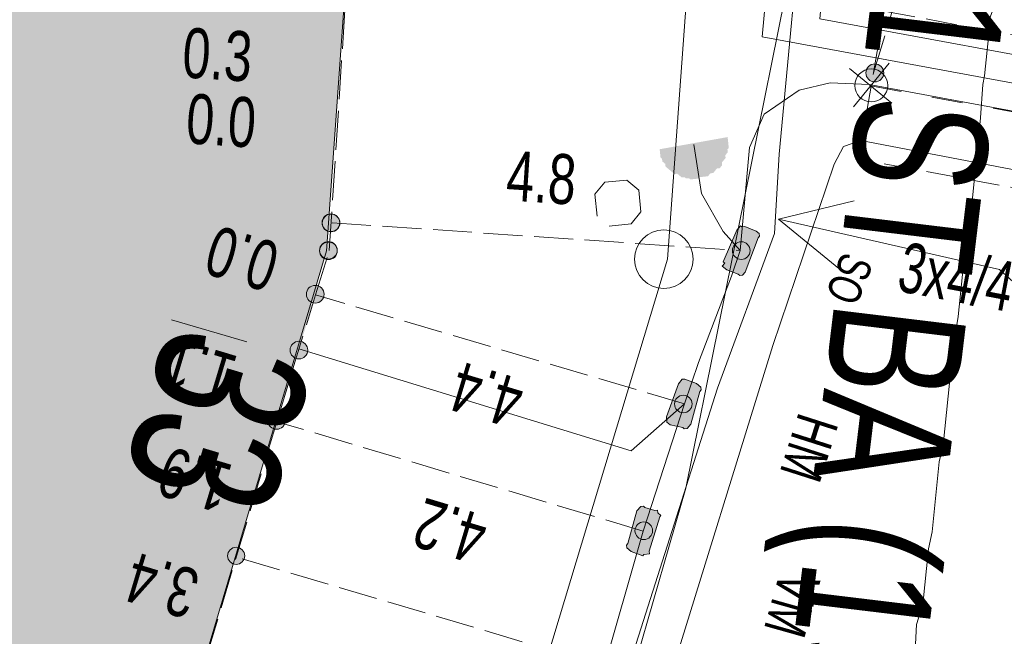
# Model space of a CAD drawing. Header units: metres. Extents: x -740 to 758, y -633 to 854.
# Tile 275 of 656: x -58.17 to -47.66, y -465.51 to -458.92. Entities that reach past the tile are written whole.
import ezdxf

# ---------------------------------------------------------------- set-up
doc = ezdxf.new("R2010")
doc.units = ezdxf.units.M
doc.header["$MEASUREMENT"] = 0
for name, pattern in [('333_125', [0.4576, 0.3328, -0.1248]), ('333_333', [0.6656, 0.3328, -0.3328]), ('416_125', [0.5408, 0.416, -0.1248])]:
    doc.linetypes.add(name, pattern=pattern)
for name, color, linetype in [('Gas.LOVION', 7, 'Continuous'), ('Grundkarte.LOVION', 7, 'Continuous'), ('Grundkarte_Text.LOVION', 7, 'Continuous'), ('Strom.LOVION', 7, 'Continuous'), ('StromBemass.LOVION', 7, 'Continuous'), ('Telko.LOVION', 7, 'Continuous')]:
    doc.layers.add(name, color=color, linetype=linetype)
doc.styles.add('ERSTELLTER_STIL_1', font='arial.ttf')

msp = doc.modelspace()

# ---------------------------------------------------------------- hatches: boundary and pattern name
at = {"layer": 'Grundkarte.LOVION', "linetype": 'Continuous', "lineweight": 18}
msp.add_hatch(color=9, dxfattribs=at).paths.add_polyline_path([(-65.772, -457.781), (-66.103, -457.725), (-67.878, -463.75), (-67.606, -463.812), (-68.387, -466.401), (-57.345, -469.607), (-54.898, -461.388), (-54.523, -456.149), (-65.032, -455.374)])
at = {"layer": 'Strom.LOVION', "linetype": 'Continuous', "lineweight": 13}
for points in [[(-50.613, -460.171), (-51.339, -460.301), (-51.33, -460.389), (-51.314, -460.402), (-51.311, -460.431), (-51.279, -460.458), (-51.276, -460.487), (-51.18, -460.566), (-51.151, -460.563), (-51.103, -460.603), (-51.073, -460.6), (-51.057, -460.613), (-51.028, -460.61), (-51.012, -460.624), (-50.924, -460.615), (-50.911, -460.599), (-50.823, -460.59), (-50.797, -460.558), (-50.767, -460.555), (-50.728, -460.507), (-50.698, -460.504), (-50.672, -460.472), (-50.675, -460.443), (-50.635, -460.395), (-50.638, -460.365), (-50.612, -460.333), (-50.615, -460.304), (-50.601, -460.288)], [(-50.515, -461.166), (-50.66, -461.505), (-50.644, -461.519), (-50.67, -461.551), (-50.622, -461.59), (-50.499, -461.637), (-50.483, -461.651), (-50.454, -461.648), (-50.427, -461.616), (-50.286, -461.247), (-50.273, -461.231), (-50.276, -461.202), (-50.308, -461.175), (-50.431, -461.128), (-50.46, -461.131), (-50.476, -461.118)], [(-55.35, -462.954), (-55.048, -461.964), (-55.262, -461.896), (-55.564, -462.886)], [(-51.138, -462.808), (-51.266, -463.161), (-51.261, -463.219), (-51.228, -463.246), (-51.092, -463.277), (-51.076, -463.29), (-51.047, -463.287), (-51.007, -463.239), (-50.909, -462.889), (-50.895, -462.873), (-50.898, -462.844), (-50.946, -462.804), (-51.069, -462.757), (-51.099, -462.76)], [(-51.582, -464.167), (-51.68, -464.516), (-51.694, -464.532), (-51.691, -464.562), (-51.643, -464.601), (-51.52, -464.648), (-51.507, -464.632), (-51.448, -464.627), (-51.451, -464.597), (-51.339, -464.232), (-51.326, -464.216), (-51.358, -464.189), (-51.361, -464.16), (-51.39, -464.163), (-51.497, -464.129), (-51.513, -464.116), (-51.542, -464.119)]]:
    msp.add_hatch(color=7, dxfattribs=at).paths.add_polyline_path(points)
at = {"layer": 'StromBemass.LOVION', "linetype": 'Continuous', "lineweight": 13}
for points in [[(-48.966, -459.547), (-48.959, -459.537), (-48.954, -459.526), (-48.949, -459.515), (-48.946, -459.503), (-48.945, -459.491), (-48.945, -459.479), (-48.946, -459.467), (-48.949, -459.455), (-48.954, -459.444), (-48.96, -459.434), (-48.967, -459.424), (-48.975, -459.415), (-48.984, -459.407), (-48.995, -459.401), (-49.006, -459.396), (-49.017, -459.392), (-49.029, -459.39), (-49.041, -459.389), (-49.053, -459.39), (-49.065, -459.392), (-49.076, -459.396), (-49.087, -459.401), (-49.097, -459.408), (-49.107, -459.416), (-49.115, -459.424), (-49.122, -459.434), (-49.128, -459.445), (-49.132, -459.456), (-49.135, -459.468), (-49.137, -459.48), (-49.137, -459.492), (-49.135, -459.504), (-49.132, -459.515), (-49.128, -459.527), (-49.122, -459.537), (-49.115, -459.547), (-49.106, -459.556), (-49.097, -459.563), (-49.087, -459.57), (-49.076, -459.575), (-49.064, -459.579), (-49.052, -459.581), (-49.04, -459.582), (-49.028, -459.581), (-49.016, -459.579), (-49.005, -459.575), (-48.994, -459.57), (-48.984, -459.563), (-48.975, -459.555)], [(-54.778, -461.147), (-54.771, -461.137), (-54.765, -461.127), (-54.761, -461.116), (-54.758, -461.104), (-54.757, -461.092), (-54.757, -461.081), (-54.758, -461.069), (-54.761, -461.057), (-54.766, -461.046), (-54.771, -461.036), (-54.778, -461.026), (-54.787, -461.018), (-54.796, -461.01), (-54.806, -461.004), (-54.817, -460.999), (-54.828, -460.995), (-54.84, -460.993), (-54.851, -460.992), (-54.863, -460.993), (-54.875, -460.995), (-54.886, -460.999), (-54.897, -461.004), (-54.907, -461.01), (-54.916, -461.018), (-54.924, -461.027), (-54.931, -461.036), (-54.937, -461.047), (-54.941, -461.058), (-54.944, -461.069), (-54.946, -461.081), (-54.946, -461.093), (-54.944, -461.105), (-54.941, -461.116), (-54.937, -461.127), (-54.931, -461.138), (-54.924, -461.147), (-54.916, -461.156), (-54.907, -461.164), (-54.897, -461.17), (-54.886, -461.175), (-54.874, -461.179), (-54.863, -461.181), (-54.851, -461.182), (-54.839, -461.181), (-54.827, -461.178), (-54.816, -461.175), (-54.805, -461.17), (-54.795, -461.163), (-54.786, -461.156)], [(-54.776, -461.149), (-54.769, -461.14), (-54.763, -461.129), (-54.759, -461.118), (-54.756, -461.107), (-54.754, -461.095), (-54.754, -461.083), (-54.756, -461.071), (-54.759, -461.06), (-54.763, -461.049), (-54.769, -461.038), (-54.776, -461.029), (-54.784, -461.02), (-54.794, -461.013), (-54.804, -461.006), (-54.814, -461.001), (-54.826, -460.998), (-54.837, -460.995), (-54.849, -460.995), (-54.861, -460.996), (-54.873, -460.998), (-54.884, -461.001), (-54.895, -461.007), (-54.905, -461.013), (-54.914, -461.021), (-54.922, -461.029), (-54.929, -461.039), (-54.935, -461.049), (-54.939, -461.06), (-54.942, -461.072), (-54.943, -461.084), (-54.943, -461.096), (-54.942, -461.107), (-54.939, -461.119), (-54.934, -461.13), (-54.929, -461.14), (-54.922, -461.15), (-54.914, -461.159), (-54.904, -461.166), (-54.894, -461.172), (-54.883, -461.177), (-54.872, -461.181), (-54.86, -461.183), (-54.849, -461.184), (-54.837, -461.183), (-54.825, -461.181), (-54.814, -461.177), (-54.803, -461.172), (-54.793, -461.166), (-54.784, -461.158)], [(-54.776, -461.149), (-54.769, -461.14), (-54.763, -461.129), (-54.759, -461.118), (-54.756, -461.107), (-54.754, -461.095), (-54.754, -461.083), (-54.756, -461.071), (-54.759, -461.06), (-54.763, -461.049), (-54.769, -461.038), (-54.776, -461.029), (-54.784, -461.02), (-54.794, -461.013), (-54.804, -461.006), (-54.814, -461.001), (-54.826, -460.998), (-54.837, -460.995), (-54.849, -460.995), (-54.861, -460.996), (-54.873, -460.998), (-54.884, -461.001), (-54.895, -461.007), (-54.905, -461.013), (-54.914, -461.021), (-54.922, -461.029), (-54.929, -461.039), (-54.935, -461.049), (-54.939, -461.06), (-54.942, -461.072), (-54.943, -461.084), (-54.943, -461.096), (-54.942, -461.107), (-54.939, -461.119), (-54.934, -461.13), (-54.929, -461.14), (-54.922, -461.15), (-54.914, -461.159), (-54.904, -461.166), (-54.894, -461.172), (-54.883, -461.177), (-54.872, -461.181), (-54.86, -461.183), (-54.849, -461.184), (-54.837, -461.183), (-54.825, -461.181), (-54.814, -461.177), (-54.803, -461.172), (-54.793, -461.166), (-54.784, -461.158)], [(-54.804, -461.442), (-54.798, -461.432), (-54.792, -461.422), (-54.788, -461.411), (-54.785, -461.4), (-54.783, -461.388), (-54.783, -461.376), (-54.785, -461.364), (-54.788, -461.353), (-54.792, -461.342), (-54.798, -461.332), (-54.805, -461.322), (-54.813, -461.314), (-54.822, -461.306), (-54.832, -461.3), (-54.843, -461.295), (-54.854, -461.291), (-54.866, -461.289), (-54.877, -461.288), (-54.889, -461.289), (-54.901, -461.291), (-54.912, -461.295), (-54.923, -461.3), (-54.933, -461.306), (-54.942, -461.314), (-54.95, -461.323), (-54.957, -461.332), (-54.962, -461.343), (-54.967, -461.354), (-54.969, -461.365), (-54.971, -461.377), (-54.971, -461.389), (-54.969, -461.4), (-54.966, -461.412), (-54.962, -461.423), (-54.956, -461.433), (-54.949, -461.442), (-54.941, -461.451), (-54.932, -461.459), (-54.922, -461.465), (-54.911, -461.47), (-54.9, -461.473), (-54.889, -461.476), (-54.877, -461.476), (-54.865, -461.476), (-54.853, -461.473), (-54.842, -461.47), (-54.832, -461.465), (-54.822, -461.458), (-54.813, -461.451)], [(-54.805, -461.447), (-54.798, -461.438), (-54.792, -461.427), (-54.788, -461.416), (-54.785, -461.405), (-54.783, -461.393), (-54.783, -461.381), (-54.785, -461.369), (-54.788, -461.358), (-54.792, -461.347), (-54.798, -461.337), (-54.805, -461.327), (-54.813, -461.319), (-54.822, -461.311), (-54.832, -461.305), (-54.843, -461.3), (-54.854, -461.296), (-54.866, -461.294), (-54.878, -461.293), (-54.89, -461.294), (-54.901, -461.296), (-54.912, -461.3), (-54.923, -461.305), (-54.933, -461.311), (-54.942, -461.319), (-54.95, -461.328), (-54.957, -461.337), (-54.963, -461.348), (-54.967, -461.359), (-54.97, -461.37), (-54.971, -461.382), (-54.971, -461.394), (-54.97, -461.405), (-54.967, -461.417), (-54.962, -461.428), (-54.957, -461.438), (-54.95, -461.448), (-54.942, -461.456), (-54.932, -461.464), (-54.922, -461.47), (-54.912, -461.475), (-54.901, -461.479), (-54.889, -461.481), (-54.877, -461.482), (-54.865, -461.481), (-54.854, -461.479), (-54.842, -461.475), (-54.832, -461.47), (-54.822, -461.463), (-54.813, -461.456)], [(-50.394, -461.445), (-50.387, -461.435), (-50.381, -461.425), (-50.377, -461.414), (-50.374, -461.402), (-50.372, -461.391), (-50.372, -461.379), (-50.374, -461.367), (-50.377, -461.356), (-50.381, -461.345), (-50.387, -461.334), (-50.394, -461.325), (-50.402, -461.316), (-50.411, -461.308), (-50.421, -461.302), (-50.432, -461.297), (-50.443, -461.293), (-50.455, -461.291), (-50.467, -461.291), (-50.479, -461.291), (-50.49, -461.294), (-50.502, -461.297), (-50.512, -461.302), (-50.522, -461.309), (-50.531, -461.316), (-50.54, -461.325), (-50.547, -461.335), (-50.552, -461.345), (-50.557, -461.356), (-50.559, -461.368), (-50.561, -461.379), (-50.561, -461.391), (-50.559, -461.403), (-50.556, -461.415), (-50.552, -461.426), (-50.546, -461.436), (-50.539, -461.446), (-50.531, -461.454), (-50.522, -461.462), (-50.512, -461.468), (-50.501, -461.473), (-50.49, -461.477), (-50.478, -461.479), (-50.466, -461.48), (-50.454, -461.479), (-50.443, -461.477), (-50.432, -461.473), (-50.421, -461.468), (-50.411, -461.461), (-50.402, -461.454)], [(-54.945, -461.911), (-54.938, -461.901), (-54.932, -461.891), (-54.928, -461.88), (-54.925, -461.868), (-54.924, -461.857), (-54.924, -461.845), (-54.925, -461.833), (-54.928, -461.821), (-54.933, -461.81), (-54.938, -461.8), (-54.945, -461.79), (-54.954, -461.782), (-54.963, -461.774), (-54.973, -461.768), (-54.984, -461.763), (-54.995, -461.759), (-55.007, -461.757), (-55.019, -461.756), (-55.03, -461.757), (-55.042, -461.759), (-55.053, -461.763), (-55.064, -461.768), (-55.074, -461.774), (-55.083, -461.782), (-55.092, -461.791), (-55.098, -461.8), (-55.104, -461.811), (-55.109, -461.822), (-55.111, -461.833), (-55.113, -461.845), (-55.113, -461.857), (-55.111, -461.869), (-55.108, -461.88), (-55.104, -461.891), (-55.098, -461.902), (-55.091, -461.912), (-55.083, -461.92), (-55.074, -461.928), (-55.064, -461.934), (-55.053, -461.939), (-55.042, -461.943), (-55.03, -461.945), (-55.018, -461.946), (-55.006, -461.945), (-54.994, -461.943), (-54.983, -461.939), (-54.972, -461.934), (-54.962, -461.927), (-54.953, -461.92)], [(-55.119, -462.508), (-55.112, -462.499), (-55.107, -462.488), (-55.102, -462.477), (-55.1, -462.466), (-55.098, -462.454), (-55.098, -462.442), (-55.1, -462.431), (-55.103, -462.419), (-55.107, -462.408), (-55.113, -462.398), (-55.12, -462.388), (-55.128, -462.38), (-55.137, -462.372), (-55.147, -462.366), (-55.158, -462.361), (-55.169, -462.357), (-55.181, -462.355), (-55.192, -462.354), (-55.204, -462.355), (-55.216, -462.357), (-55.227, -462.361), (-55.238, -462.366), (-55.248, -462.372), (-55.257, -462.38), (-55.265, -462.389), (-55.272, -462.398), (-55.278, -462.409), (-55.282, -462.42), (-55.285, -462.431), (-55.286, -462.443), (-55.286, -462.455), (-55.285, -462.466), (-55.282, -462.478), (-55.277, -462.489), (-55.272, -462.499), (-55.265, -462.509), (-55.256, -462.517), (-55.247, -462.525), (-55.237, -462.531), (-55.227, -462.536), (-55.215, -462.54), (-55.204, -462.542), (-55.192, -462.543), (-55.18, -462.542), (-55.168, -462.54), (-55.157, -462.536), (-55.146, -462.531), (-55.136, -462.525), (-55.127, -462.517)], [(-55.119, -462.508), (-55.112, -462.499), (-55.107, -462.488), (-55.102, -462.477), (-55.1, -462.466), (-55.098, -462.454), (-55.098, -462.442), (-55.1, -462.431), (-55.103, -462.419), (-55.107, -462.408), (-55.113, -462.398), (-55.12, -462.388), (-55.128, -462.38), (-55.137, -462.372), (-55.147, -462.366), (-55.158, -462.361), (-55.169, -462.357), (-55.181, -462.355), (-55.192, -462.354), (-55.204, -462.355), (-55.216, -462.357), (-55.227, -462.361), (-55.238, -462.366), (-55.248, -462.372), (-55.257, -462.38), (-55.265, -462.389), (-55.272, -462.398), (-55.278, -462.409), (-55.282, -462.42), (-55.285, -462.431), (-55.286, -462.443), (-55.286, -462.455), (-55.285, -462.466), (-55.282, -462.478), (-55.277, -462.489), (-55.272, -462.499), (-55.265, -462.509), (-55.256, -462.517), (-55.247, -462.525), (-55.237, -462.531), (-55.227, -462.536), (-55.215, -462.54), (-55.204, -462.542), (-55.192, -462.543), (-55.18, -462.542), (-55.168, -462.54), (-55.157, -462.536), (-55.146, -462.531), (-55.136, -462.525), (-55.127, -462.517)], [(-51.015, -463.084), (-51.008, -463.074), (-51.002, -463.064), (-50.998, -463.053), (-50.995, -463.041), (-50.994, -463.03), (-50.994, -463.018), (-50.995, -463.006), (-50.998, -462.995), (-51.002, -462.984), (-51.008, -462.974), (-51.015, -462.964), (-51.023, -462.956), (-51.032, -462.948), (-51.042, -462.942), (-51.053, -462.937), (-51.064, -462.933), (-51.076, -462.931), (-51.087, -462.93), (-51.099, -462.931), (-51.111, -462.934), (-51.122, -462.937), (-51.132, -462.942), (-51.142, -462.949), (-51.151, -462.956), (-51.159, -462.965), (-51.166, -462.974), (-51.172, -462.985), (-51.176, -462.995), (-51.179, -463.007), (-51.181, -463.019), (-51.181, -463.03), (-51.179, -463.042), (-51.176, -463.053), (-51.172, -463.064), (-51.166, -463.075), (-51.159, -463.084), (-51.151, -463.093), (-51.142, -463.1), (-51.132, -463.106), (-51.121, -463.111), (-51.11, -463.115), (-51.099, -463.117), (-51.087, -463.118), (-51.075, -463.117), (-51.064, -463.115), (-51.052, -463.111), (-51.042, -463.106), (-51.032, -463.1), (-51.023, -463.092)], [(-55.359, -463.26), (-55.352, -463.25), (-55.346, -463.24), (-55.342, -463.229), (-55.339, -463.218), (-55.337, -463.206), (-55.337, -463.194), (-55.339, -463.183), (-55.342, -463.171), (-55.346, -463.16), (-55.352, -463.15), (-55.359, -463.141), (-55.367, -463.132), (-55.376, -463.125), (-55.386, -463.119), (-55.397, -463.114), (-55.408, -463.11), (-55.419, -463.108), (-55.431, -463.107), (-55.443, -463.108), (-55.454, -463.11), (-55.465, -463.114), (-55.476, -463.119), (-55.486, -463.125), (-55.495, -463.133), (-55.503, -463.141), (-55.51, -463.151), (-55.515, -463.161), (-55.519, -463.172), (-55.522, -463.183), (-55.524, -463.195), (-55.524, -463.207), (-55.522, -463.218), (-55.519, -463.23), (-55.515, -463.241), (-55.509, -463.251), (-55.502, -463.26), (-55.494, -463.269), (-55.485, -463.276), (-55.475, -463.282), (-55.465, -463.287), (-55.454, -463.291), (-55.442, -463.293), (-55.43, -463.294), (-55.419, -463.293), (-55.407, -463.291), (-55.396, -463.287), (-55.385, -463.282), (-55.376, -463.276), (-55.366, -463.268)], [(-51.437, -464.439), (-51.43, -464.429), (-51.424, -464.419), (-51.42, -464.408), (-51.417, -464.396), (-51.416, -464.385), (-51.416, -464.373), (-51.417, -464.361), (-51.42, -464.35), (-51.424, -464.339), (-51.43, -464.328), (-51.437, -464.319), (-51.445, -464.31), (-51.454, -464.303), (-51.464, -464.297), (-51.475, -464.292), (-51.486, -464.288), (-51.498, -464.286), (-51.51, -464.285), (-51.521, -464.286), (-51.533, -464.288), (-51.544, -464.292), (-51.555, -464.297), (-51.565, -464.303), (-51.574, -464.311), (-51.582, -464.319), (-51.589, -464.329), (-51.594, -464.339), (-51.599, -464.35), (-51.601, -464.362), (-51.603, -464.373), (-51.603, -464.385), (-51.601, -464.397), (-51.598, -464.408), (-51.594, -464.419), (-51.588, -464.43), (-51.581, -464.439), (-51.573, -464.448), (-51.564, -464.455), (-51.554, -464.461), (-51.543, -464.466), (-51.532, -464.47), (-51.521, -464.472), (-51.509, -464.473), (-51.497, -464.472), (-51.486, -464.47), (-51.474, -464.466), (-51.464, -464.461), (-51.454, -464.455), (-51.445, -464.447)], [(-55.793, -464.705), (-55.786, -464.696), (-55.78, -464.686), (-55.776, -464.675), (-55.773, -464.664), (-55.772, -464.652), (-55.772, -464.641), (-55.774, -464.63), (-55.776, -464.618), (-55.781, -464.608), (-55.786, -464.598), (-55.793, -464.588), (-55.801, -464.58), (-55.81, -464.573), (-55.82, -464.567), (-55.83, -464.562), (-55.841, -464.558), (-55.852, -464.556), (-55.864, -464.555), (-55.875, -464.556), (-55.887, -464.558), (-55.897, -464.562), (-55.908, -464.567), (-55.918, -464.573), (-55.926, -464.58), (-55.934, -464.589), (-55.941, -464.598), (-55.946, -464.608), (-55.951, -464.619), (-55.953, -464.63), (-55.955, -464.642), (-55.955, -464.653), (-55.953, -464.664), (-55.95, -464.676), (-55.946, -464.686), (-55.941, -464.696), (-55.934, -464.706), (-55.926, -464.714), (-55.917, -464.721), (-55.907, -464.727), (-55.897, -464.732), (-55.886, -464.736), (-55.875, -464.738), (-55.863, -464.739), (-55.852, -464.738), (-55.84, -464.736), (-55.829, -464.732), (-55.819, -464.727), (-55.809, -464.721), (-55.801, -464.714)]]:
    msp.add_hatch(color=7, dxfattribs=at).paths.add_polyline_path(points)

# ---------------------------------------------------------------- linework, layer by layer
at = {"layer": 'Grundkarte.LOVION', "color": 8, "linetype": 'Continuous', "lineweight": 18}
for points in [[(-64.272, -496.707), (-63.851, -495.868), (-58.096, -483.69), (-57.355, -482.199), (-53.999, -470.58), (-51.254, -461.475), (-50.888, -456.444), (-49.427, -437.238), (-48.603, -426.014), (-47.837, -414.797), (-47.04, -403.606), (-45.615, -383.723)], [(-64.272, -496.707), (-63.851, -495.868), (-58.096, -483.69), (-57.355, -482.199), (-53.999, -470.58), (-51.254, -461.475), (-50.888, -456.444), (-49.427, -437.238), (-48.603, -426.014), (-47.837, -414.797), (-47.04, -403.606), (-45.615, -383.723)], [(-47.788, -458.831), (-47.835, -458.953), (-47.824, -459.071), (-47.869, -459.518), (-47.889, -459.609), (-47.914, -459.966), (-48.003, -460.861), (-48.06, -461.192), (-48.15, -462.088), (-48.206, -462.418), (-48.311, -463.463), (-48.352, -463.644), (-48.427, -464.39), (-48.468, -464.572), (-48.528, -465.169), (-48.596, -465.382), (-48.605, -465.59)]]:
    msp.add_lwpolyline(points, dxfattribs=at)
at = {"layer": 'Grundkarte.LOVION', "color": 253, "linetype": 'Continuous', "lineweight": 18}
msp.add_lwpolyline([(-80.306, -454.237), (-69.946, -454.997), (-65.954, -455.316), (-65.032, -455.374), (-54.523, -456.149), (-50.888, -456.444), (-51.254, -461.475), (-53.999, -470.58), (-57.345, -469.607), (-68.387, -466.401), (-83.171, -462.113)], close=True, dxfattribs=at)
at = {"layer": 'Grundkarte.LOVION', "color": 8, "linetype": 'Continuous', "lineweight": 18}
for points in [[(-80.306, -454.237), (-69.946, -454.997), (-65.954, -455.316), (-65.032, -455.374), (-54.523, -456.149), (-50.888, -456.444), (-51.254, -461.475), (-53.999, -470.58), (-57.345, -469.607), (-68.387, -466.401), (-83.171, -462.113)], [(-65.772, -457.781), (-65.032, -455.374), (-54.523, -456.149), (-54.898, -461.388), (-57.345, -469.607), (-68.387, -466.401), (-67.606, -463.812), (-67.878, -463.75), (-66.103, -457.725)]]:
    msp.add_lwpolyline(points, close=True, dxfattribs=at)
at = {"layer": 'Grundkarte.LOVION', "color": 3, "linetype": 'Continuous', "lineweight": 18}
msp.add_lwpolyline([(-52.008, -461.017), (-52.031, -460.782), (-51.925, -460.654), (-51.691, -460.631), (-51.562, -460.737), (-51.539, -460.971), (-51.645, -461.099), (-51.879, -461.122)], dxfattribs=at)
at = {"layer": 'Grundkarte.LOVION', "color": 9, "linetype": 'Continuous', "lineweight": 18}
msp.add_circle((-51.294, -461.476), 0.313, dxfattribs=at)
at = {"layer": 'Strom.LOVION', "color": 1, "linetype": 'Continuous', "lineweight": 18}
msp.add_lwpolyline([(-44.907, -395.344), (-45.425, -401.379), (-45.623, -404.34), (-46.08, -408.433), (-46.619, -415.313), (-47.894, -431.901), (-47.927, -432.628), (-48.294, -437.334), (-48.758, -445.138), (-48.868, -447.335), (-49.614, -455.418), (-49.787, -457.43), (-50.063, -460.353), (-50.113, -461.201), (-50.72, -462.856), (-51.692, -465.907), (-52.547, -469.108), (-53.011, -472.523), (-55.802, -483.421), (-58.777, -488.973), (-59.658, -490.995), (-61.583, -494.582), (-62.12, -495.891)], dxfattribs=at)
at = {"layer": 'Strom.LOVION', "color": 150, "linetype": 'Continuous', "lineweight": 18}
for points in [[(-47.593, -431.96), (-47.996, -437.364), (-48.446, -445.151), (-48.556, -447.349), (-49.303, -455.432), (-49.45, -456.954), (-49.628, -458.907), (-36.068, -461.409), (-25.018, -464.703)], [(-25.109, -464.978), (-36.218, -461.689), (-50.245, -459.1), (-50.086, -457.4), (-49.91, -455.417), (-49.166, -447.306), (-49.056, -445.108), (-48.642, -437.102)], [(-51.516, -464.382), (-51.073, -463.024), (-50.924, -462.58), (-50.571, -461.659), (-50.479, -461.384), (-50.38, -460.281), (-50.223, -459.926), (-49.849, -459.668), (-49.517, -459.591), (-49.101, -459.609), (-36.323, -461.98), (-25.197, -465.282)], [(-57.033, -483.837), (-56.853, -483.554), (-56.288, -483.75), (-55.701, -483.855), (-55.514, -483.497), (-52.71, -472.582), (-52.109, -469.199), (-51.252, -466.026), (-50.129, -462.399), (-49.476, -460.459), (-49.376, -460.272), (-49.19, -460.209), (-36.51, -462.634), (-25.385, -465.936)], [(-50.974, -460.25), (-50.894, -460.775), (-50.662, -461.18), (-50.479, -461.384)], [(-63.179, -497.605), (-60.291, -490.717), (-59.413, -488.666), (-56.768, -483.974), (-56.412, -483.082), (-53.638, -472.304), (-52.838, -469.004), (-51.516, -464.382)]]:
    msp.add_lwpolyline(points, dxfattribs=at)
at = {"layer": 'Strom.LOVION', "color": 7, "linetype": '333_125', "lineweight": 13}
msp.add_lwpolyline([(-48.941, -458.825), (-36.192, -461.199), (-36.467, -462.778), (-49.216, -460.404)], close=True, dxfattribs=at)
at = {"layer": 'Strom.LOVION', "color": 9, "linetype": 'Continuous', "lineweight": 18}
for points in [[(-49.31, -459.438), (-48.86, -459.807)], [(-49.31, -459.438), (-48.86, -459.807)], [(-49.27, -459.847), (-48.887, -459.381)], [(-49.27, -459.847), (-48.887, -459.381)]]:
    msp.add_lwpolyline(points, dxfattribs=at)
at = {"layer": 'Strom.LOVION', "color": 9, "linetype": '333_333', "lineweight": 18}
msp.add_lwpolyline([(-36.323, -461.98), (-49.085, -459.622)], dxfattribs=at)
at = {"layer": 'Strom.LOVION', "color": 7, "linetype": 'Continuous', "lineweight": 13}
for points in [[(-50.515, -461.166), (-50.476, -461.118), (-50.46, -461.131), (-50.431, -461.128), (-50.308, -461.175), (-50.276, -461.202), (-50.273, -461.231), (-50.286, -461.247), (-50.427, -461.616), (-50.454, -461.648), (-50.483, -461.651), (-50.499, -461.637), (-50.622, -461.59), (-50.67, -461.551), (-50.644, -461.519), (-50.66, -461.505)], [(-51.138, -462.808), (-51.099, -462.76), (-51.069, -462.757), (-50.946, -462.804), (-50.898, -462.844), (-50.895, -462.873), (-50.909, -462.889), (-51.007, -463.239), (-51.047, -463.287), (-51.076, -463.29), (-51.092, -463.277), (-51.228, -463.246), (-51.261, -463.219), (-51.266, -463.161)], [(-51.582, -464.167), (-51.542, -464.119), (-51.513, -464.116), (-51.497, -464.129), (-51.39, -464.163), (-51.361, -464.16), (-51.358, -464.189), (-51.326, -464.216), (-51.339, -464.232), (-51.451, -464.597), (-51.448, -464.627), (-51.507, -464.632), (-51.52, -464.648), (-51.643, -464.601), (-51.691, -464.562), (-51.694, -464.532), (-51.68, -464.516)]]:
    msp.add_lwpolyline(points, close=True, dxfattribs=at)
at = {"layer": 'Strom.LOVION', "color": 5, "linetype": 'Continuous', "lineweight": 18}
msp.add_lwpolyline([(-51.073, -463.024), (-51.645, -463.523), (-55.194, -462.436)], dxfattribs=at)
at = {"layer": 'Strom.LOVION', "color": 9, "linetype": 'Continuous', "lineweight": 18}
msp.add_circle((-49.079, -459.619), 0.176, dxfattribs=at)
msp.add_circle((-49.079, -459.619), 0.176, dxfattribs=at)
at = {"layer": 'StromBemass.LOVION', "color": 7, "linetype": '416_125', "lineweight": 13}
for points in [[(-49.054, -459.486), (-48.072, -456.228)], [(-51.516, -464.382), (-55.429, -463.213), (-55.014, -461.857), (-54.868, -461.385), (-54.591, -457.116), (-54.539, -456.594)], [(-54.838, -461.086), (-50.479, -461.384)], [(-51.073, -463.024), (-55.014, -461.857)], [(-52.123, -469.215), (-56.798, -467.795), (-55.429, -463.213)], [(-51.252, -466.026), (-55.863, -464.659)]]:
    msp.add_lwpolyline(points, dxfattribs=at)
at = {"layer": 'StromBemass.LOVION', "color": 7, "linetype": 'Continuous', "lineweight": 13}
msp.add_lwpolyline([(-55.749, -462.358), (-56.554, -462.126)], dxfattribs=at)
for centre, radius in [((-49.041, -459.485), 0.0962), ((-54.851, -461.087), 0.0947), ((-54.849, -461.089), 0.0947), ((-54.849, -461.089), 0.0947), ((-54.877, -461.387), 0.0941), ((-54.877, -461.382), 0.094), ((-50.467, -461.385), 0.0945), ((-55.018, -461.851), 0.0948), ((-55.192, -462.448), 0.0942), ((-55.192, -462.448), 0.0942), ((-51.087, -463.024), 0.0937), ((-55.431, -463.201), 0.0933), ((-51.509, -464.379), 0.0938), ((-55.863, -464.647), 0.0916)]:
    msp.add_circle(centre, radius, dxfattribs=at)
at = {"layer": 'Telko.LOVION', "color": 1, "linetype": 'Continuous', "lineweight": 18}
msp.add_lwpolyline([(-33.163, -253.066), (-35.038, -258.525), (-36.015, -262.891), (-36.475, -271.641), (-38.396, -298.547), (-41.163, -332.969), (-42.954, -361.06), (-44.883, -390.598), (-47.272, -421.939), (-49.591, -445.987), (-49.571, -446.488), (-49.611, -446.994), (-49.755, -457.456), (-51.059, -463.924), (-54.912, -477.261), (-55.736, -480.326), (-57.676, -485.57), (-63.407, -497.391), (-63.42, -497.407)], dxfattribs=at)
at = {"layer": 'Telko.LOVION', "color": 7, "linetype": 'Continuous', "lineweight": 13}
msp.add_lwpolyline([(-49.426, -461.577), (-50.069, -461.049), (-49.261, -460.851)], dxfattribs=at)
at = {"layer": 'Telko.LOVION', "color": 49, "linetype": 'Continuous', "lineweight": 18}
msp.add_lwpolyline([(-45.377, -463.693), (-47.711, -461.587), (-50.069, -461.049)], dxfattribs=at)

# ---------------------------------------------------------------- texts
at = {"layer": 'Gas.LOVION', "color": 1, "linetype": 'Continuous', "lineweight": 18, "insert": (-48.899, -453.629), "char_height": 1.42279, "attachment_point": 7, "rotation": 263.1043, "style": 'ERSTELLTER_STIL_1'}
msp.add_mtext('{\\A1;\\W0.72072x;300 HD1 ST BA (1953)}', dxfattribs=at)
at = {"layer": 'Grundkarte_Text.LOVION', "color": 8, "linetype": 'Continuous', "lineweight": 18, "insert": (-56.582, -462.115), "char_height": 1.60084, "attachment_point": 7, "rotation": 253.248, "style": 'ERSTELLTER_STIL_1'}
msp.add_mtext('{\\A1;\\W0.71560x;33}', dxfattribs=at)
at = {"layer": 'Strom.LOVION', "color": 150, "linetype": 'Continuous', "lineweight": 18, "insert": (-48.822, -461.819), "char_height": 0.53355, "attachment_point": 7, "rotation": 349.2439, "style": 'ERSTELLTER_STIL_1'}
msp.add_mtext('{\\A1;\\W0.67086x;3x4/4 CU }', dxfattribs=at)
at = {"layer": 'Strom.LOVION', "color": 7, "linetype": 'Continuous', "lineweight": 13, "attachment_point": 7, "style": 'ERSTELLTER_STIL_1'}
for s, insert, char_height, rotation in [('{\\A1;\\W0.71557x;SO}', (-49.387, -461.382), 0.35567, 248.2476), ('{\\A1;\\W0.71563x;HM}', (-49.849, -463.098), 0.44459, 252.2447), ('{\\A1;\\W0.71561x;VM}', (-50.048, -464.79), 0.4446, 254.2501)]:
    msp.add_mtext(s, dxfattribs=dict(at, insert=insert, char_height=char_height, rotation=rotation))
at = {"layer": 'StromBemass.LOVION', "color": 7, "linetype": 'Continuous', "lineweight": 13, "attachment_point": 7, "style": 'ERSTELLTER_STIL_1'}
for s, insert, char_height, rotation in [('{\\A1;\\W0.71559x;0.3}', (-56.45, -459.539), 0.53352, 356.2441), ('{\\A1;\\W0.71559x;0.0}', (-56.41, -460.244), 0.53352, 356.2441), ('{\\A1;\\W0.71559x;4.8}', (-52.99, -460.854), 0.53352, 356.2441), ('{\\A1;\\W0.71553x;0.0}', (-55.366, -461.314), 0.53358, 163.2478), ('{\\A1;\\W0.71561x;1.1}', (-55.822, -462.523), 0.53353, 163.2435), ('{\\A1;\\W0.71562x;4.4}', (-52.754, -462.778), 0.53353, 163.2462), ('{\\A1;\\W0.71561x;1.9}', (-55.874, -463.678), 0.53353, 163.2435), ('{\\A1;\\W0.71561x;4.2}', (-53.145, -464.234), 0.53353, 163.2435), ('{\\A1;\\W0.71558x;3.4}', (-56.221, -464.811), 0.53353, 163.2462)]:
    msp.add_mtext(s, dxfattribs=dict(at, insert=insert, char_height=char_height, rotation=rotation))

doc.saveas('drawing.dxf')
